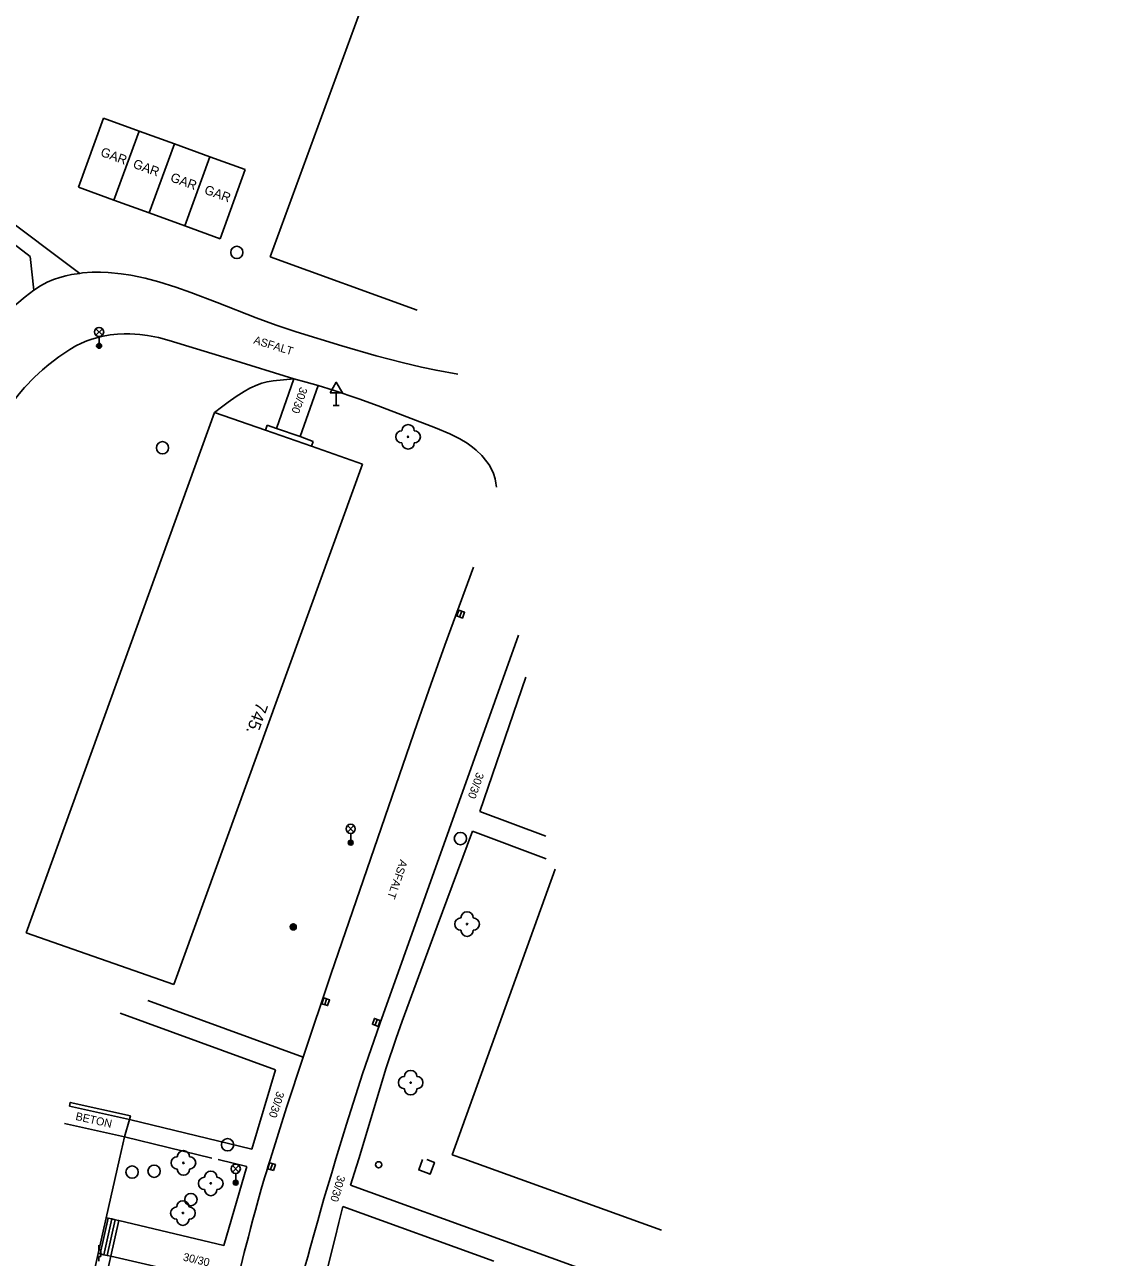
# Model space of a CAD drawing. Extents: x -539515 to -538098, y -1182060 to -1180157.
# Drawn here: x -538318 to -538229.1, y -1181057.1 to -1180956.9 of the extents above; entities that cross this region are included whole.
import ezdxf

# ---------------------------------------------------------------- set-up
doc = ezdxf.new("R2010")
doc.units = 0
for name, color, linetype in [('Vrstva 1', 7, 'Continuous'), ('Vrstva 13', 7, 'Continuous'), ('Vrstva 22', 7, 'Continuous'), ('Vrstva 24', 7, 'Continuous'), ('Vrstva 25', 7, 'Continuous'), ('Vrstva 27', 7, 'Continuous'), ('Vrstva 28', 7, 'Continuous'), ('Vrstva 33', 7, 'Continuous'), ('Vrstva 34', 7, 'Continuous'), ('Vrstva 40', 7, 'Continuous'), ('Vrstva 41', 7, 'Continuous'), ('Vrstva 47', 7, 'Continuous'), ('Vrstva 68', 7, 'Continuous'), ('Vrstva 88', 7, 'Continuous')]:
    doc.layers.add(name, color=color, linetype=linetype)

msp = doc.modelspace()

# ---------------------------------------------------------------- linework, layer by layer
at = {"layer": 'Vrstva 1'}
for p, q in [((-538287.82, -1180947.88), (-538298.02, -1180975.8)), ((-538311.56, -1180964.539), (-538313.6, -1180970.15)), ((-538308.685, -1180965.584), (-538310.725, -1180971.195)), ((-538305.81, -1180966.629), (-538307.85, -1180972.24)), ((-538302.935, -1180967.674), (-538304.975, -1180973.285)), ((-538300.06, -1180968.719), (-538302.1, -1180974.33)), ((-538298.02, -1180975.8), (-538286.1, -1180980.13)), ((-538302.55, -1180988.44), (-538317.86, -1181030.7)), ((-538290.54, -1180992.63), (-538305.85, -1181034.89)), ((-538317.86, -1181030.7), (-538305.85, -1181034.89)), ((-538314.749, -1181046.178), (-538309.87, -1181047.27)), ((-538310.271, -1181049.062), (-538309.87, -1181047.27)), ((-538282.291, -1181049.062), (-538283.24, -1181048.72)), ((-538266.259, -1181054.84), (-538282.291, -1181049.062))]:
    msp.add_line(p, q, dxfattribs=at)
for points in [[(-538311.56, -1180964.539), (-538308.685, -1180965.584)], [(-538308.685, -1180965.584), (-538305.81, -1180966.629)], [(-538305.81, -1180966.629), (-538302.935, -1180967.674)], [(-538302.935, -1180967.674), (-538300.06, -1180968.719)], [(-538313.6, -1180970.15), (-538310.725, -1180971.195)], [(-538310.725, -1180971.195), (-538307.85, -1180972.24)], [(-538307.85, -1180972.24), (-538304.975, -1180973.285)], [(-538304.975, -1180973.285), (-538302.1, -1180974.33)], [(-538302.55, -1180988.44), (-538298.414, -1180989.883)], [(-538298.414, -1180989.883), (-538294.684, -1180991.184)], [(-538294.684, -1180991.184), (-538290.54, -1180992.63)], [(-538283.24, -1181048.72), (-538274.886, -1181025.539)], [(-538311.341, -1181053.841), (-538310.271, -1181049.062)], [(-538311.991, -1181056.744), (-538311.341, -1181053.841)], [(-538315.634, -1181073.02), (-538311.991, -1181056.744)]]:
    msp.add_lwpolyline(points, dxfattribs=at)
at = {"layer": 'Vrstva 13'}
for p, q in [((-538313.504, -1180977.145), (-538322.003, -1180970.77)), ((-538322.493, -1180971.978), (-538317.52, -1180975.78)), ((-538317.52, -1180975.78), (-538317.23, -1180978.5)), ((-538297.509, -1180989.736), (-538296.1, -1180985.7)), ((-538295.587, -1180990.406), (-538294.14, -1180986.26)), ((-538298.414, -1180989.883), (-538298.27, -1180989.47)), ((-538294.684, -1180991.184), (-538294.55, -1180990.8)), ((-538277.26, -1181009.94), (-538281.01, -1181020.85)), ((-538275.64, -1181022.86), (-538281.01, -1181020.85)), ((-538281.61, -1181022.45), (-538284.46, -1181030.165)), ((-538275.614, -1181024.694), (-538281.61, -1181022.45)), ((-538284.46, -1181030.165), (-538287.31, -1181037.88)), ((-538295.35, -1181040.79), (-538307.967, -1181036.186)), ((-538297.61, -1181041.83), (-538310.227, -1181037.226)), ((-538299.529, -1181048.281), (-538297.61, -1181041.83)), ((-538288.601, -1181041.674), (-538290.844, -1181049.062)), ((-538309.87, -1181047.27), (-538309.455, -1181045.862)), ((-538309.455, -1181045.862), (-538299.529, -1181048.281)), ((-538309.87, -1181047.27), (-538302.771, -1181049)), ((-538302.262, -1181049.124), (-538299.94, -1181049.69)), ((-538299.94, -1181049.69), (-538301.8, -1181056.1)), ((-538279.247, -1181055.628), (-538291.51, -1181051.2)), ((-538311.847, -1181056.775), (-538311.198, -1181053.873)), ((-538279.867, -1181057.368), (-538292.13, -1181052.94)), ((-538311.554, -1181056.841), (-538310.905, -1181053.939)), ((-538311.261, -1181056.906), (-538310.612, -1181054.004)), ((-538310.98, -1181056.97), (-538310.32, -1181054.07)), ((-538301.8, -1181056.1), (-538310.32, -1181054.07)), ((-538292.748, -1181055.46), (-538295.047, -1181064.595)), ((-538229.137, -1181073.742), (-538279.247, -1181055.628)), ((-538310.98, -1181056.97), (-538314.599, -1181073.251)), ((-538310.98, -1181056.97), (-538302.53, -1181058.92))]:
    msp.add_line(p, q, dxfattribs=at)
for points in [[(-538296.1, -1180985.7), (-538296.94, -1180985.785), (-538297.78, -1180985.87), (-538298.278, -1180985.95), (-538298.705, -1180986.064), (-538299.071, -1180986.193), (-538299.697, -1180986.476), (-538300.152, -1180986.726), (-538300.808, -1180987.146), (-538301.433, -1180987.597), (-538301.992, -1180988.018), (-538302.55, -1180988.44)], [(-538294.55, -1180990.8), (-538295.587, -1180990.406), (-538297.509, -1180989.736), (-538298.27, -1180989.47)], [(-538287.31, -1181037.88), (-538287.801, -1181039.252), (-538288.601, -1181041.674)], [(-538290.844, -1181049.062), (-538291.185, -1181050.162), (-538291.51, -1181051.2)], [(-538311.341, -1181053.841), (-538311.198, -1181053.873), (-538310.905, -1181053.939), (-538310.612, -1181054.004), (-538310.32, -1181054.07)], [(-538292.13, -1181052.94), (-538292.446, -1181054.241), (-538292.748, -1181055.46)], [(-538311.991, -1181056.744), (-538311.847, -1181056.775), (-538311.554, -1181056.841), (-538311.261, -1181056.906), (-538310.98, -1181056.97)]]:
    msp.add_lwpolyline(points, dxfattribs=at)
at = {"layer": 'Vrstva 22'}
for centre in [(-538286.83, -1180990.42), (-538282.04, -1181029.99), (-538286.62, -1181042.87), (-538305.08, -1181049.39), (-538302.86, -1181051.05), (-538305.12, -1181053.46)]:
    msp.add_circle(centre, 0.05, dxfattribs=at)
for centre, start, end in [((-538286.83, -1180989.92), 0, 180), ((-538287.33, -1180990.42), 90, 270), ((-538286.33, -1180990.42), 270, 90), ((-538286.83, -1180990.92), 180, 0), ((-538282.54, -1181029.99), 90, 270), ((-538282.04, -1181029.49), 0, 180), ((-538281.54, -1181029.99), 270, 90), ((-538282.04, -1181030.49), 180, 0), ((-538286.62, -1181042.37), 0, 180), ((-538287.12, -1181042.87), 90, 270), ((-538286.12, -1181042.87), 270, 90), ((-538286.62, -1181043.37), 180, 0), ((-538305.58, -1181049.39), 90, 270), ((-538305.08, -1181048.89), 0, 180), ((-538304.58, -1181049.39), 270, 90), ((-538305.08, -1181049.89), 180, 0), ((-538303.36, -1181051.05), 90, 270), ((-538302.86, -1181050.55), 0, 180), ((-538302.36, -1181051.05), 270, 90), ((-538302.86, -1181051.55), 180, 0), ((-538305.12, -1181052.96), 0, 180), ((-538305.62, -1181053.46), 90, 270), ((-538304.62, -1181053.46), 270, 90), ((-538305.12, -1181053.96), 180, 0)]:
    msp.add_arc(centre, 0.5, start, end, dxfattribs=at)
at = {"layer": 'Vrstva 24'}
for p, q in [((-538311.96, -1181056.439), (-538311.96, -1181056.071)), ((-538311.777, -1181056.441), (-538311.96, -1181056.439)), ((-538311.777, -1181056.993), (-538311.777, -1181056.441)), ((-538311.96, -1181057.36), (-538311.96, -1181056.993)), ((-538311.96, -1181056.993), (-538311.777, -1181056.993))]:
    msp.add_line(p, q, dxfattribs=at)
at = {"layer": 'Vrstva 25'}
for radius in [0.25, 0.2, 0.15, 0.1, 0.05]:
    msp.add_circle((-538296.16, -1181030.22), radius, dxfattribs=at)
at = {"layer": 'Vrstva 27'}
for p, q in [((-538282.474, -1181004.585), (-538282.646, -1181005.055)), ((-538293.444, -1181036.063), (-538293.604, -1181036.537)), ((-538289.497, -1181038.214), (-538289.329, -1181037.742)), ((-538297.995, -1181049.933), (-538297.849, -1181049.455))]:
    msp.add_line(p, q, dxfattribs=at)
for points in [[(-538282.708, -1181004.499), (-538282.881, -1181004.968), (-538282.412, -1181005.141), (-538282.239, -1181004.672)], [(-538293.68, -1181035.983), (-538293.841, -1181036.456), (-538293.368, -1181036.617), (-538293.207, -1181036.144)], [(-538289.261, -1181038.297), (-538289.094, -1181037.826), (-538289.565, -1181037.659), (-538289.732, -1181038.13)], [(-538297.756, -1181050.006), (-538297.61, -1181049.528), (-538298.088, -1181049.382), (-538298.234, -1181049.86)]]:
    msp.add_lwpolyline(points, close=True, dxfattribs=at)
for centre in [(-538300.74, -1180975.44), (-538306.779, -1180991.307), (-538282.583, -1181023.046), (-538301.49, -1181047.91), (-538309.25, -1181050.13), (-538307.46, -1181050.06), (-538304.47, -1181052.37)]:
    msp.add_circle(centre, 0.5, dxfattribs=at)
at = {"layer": 'Vrstva 28'}
msp.add_circle((-538289.22, -1181049.54), 0.25, dxfattribs=at)
at = {"layer": 'Vrstva 33'}
for p, q in [((-538312.195, -1180982.17), (-538311.665, -1180981.64)), ((-538312.195, -1180981.64), (-538311.665, -1180982.17)), ((-538311.93, -1180982.28), (-538311.93, -1180983.03)), ((-538291.755, -1181022.52), (-538291.225, -1181021.99)), ((-538291.755, -1181021.99), (-538291.225, -1181022.52)), ((-538291.49, -1181022.63), (-538291.49, -1181023.38)), ((-538301.095, -1181050.13), (-538300.565, -1181049.6)), ((-538301.095, -1181049.6), (-538300.565, -1181050.13)), ((-538300.83, -1181050.24), (-538300.83, -1181050.99))]:
    msp.add_line(p, q, dxfattribs=at)
for centre, radius in [((-538311.93, -1180981.905), 0.375), ((-538311.93, -1180983.03), 0.2), ((-538311.93, -1180983.03), 0.145), ((-538311.93, -1180983.03), 0.0876), ((-538291.49, -1181022.255), 0.375), ((-538291.49, -1181023.38), 0.2), ((-538291.49, -1181023.38), 0.145), ((-538291.49, -1181023.38), 0.0876), ((-538300.83, -1181049.865), 0.375), ((-538300.83, -1181050.99), 0.2), ((-538300.83, -1181050.99), 0.145), ((-538300.83, -1181050.99), 0.0876)]:
    msp.add_circle(centre, radius, dxfattribs=at)
at = {"layer": 'Vrstva 34'}
for p, q in [((-538292.665, -1180986.853), (-538292.665, -1180987.871)), ((-538292.915, -1180987.871), (-538292.415, -1180987.871))]:
    msp.add_line(p, q, dxfattribs=at)
msp.add_lwpolyline([(-538293.165, -1180986.853), (-538292.165, -1180986.853), (-538292.665, -1180985.987)], close=True, dxfattribs=at)
at = {"layer": 'Vrstva 68'}
msp.add_line((-538314.334, -1181044.77), (-538309.455, -1181045.862), dxfattribs=at)
msp.add_lwpolyline([(-538314.334, -1181044.77), (-538314.269, -1181044.478), (-538309.39, -1181045.57), (-538309.455, -1181045.862)], dxfattribs=at)
at = {"layer": 'Vrstva 88'}
for p, q in [((-538306.24, -1180982.59), (-538301.17, -1180984.145)), ((-538301.17, -1180984.145), (-538296.1, -1180985.7)), ((-538281.507, -1181000.995), (-538283.835, -1181007.341)), ((-538283.495, -1181022.298), (-538277.85, -1181006.52)), ((-538286.1, -1181013.71), (-538290.759, -1181027.237)), ((-538289.13, -1181038.08), (-538283.495, -1181022.298)), ((-538290.759, -1181027.237), (-538293.074, -1181034.007)), ((-538293.074, -1181034.007), (-538295.35, -1181040.79)), ((-538289.839, -1181040.112), (-538289.13, -1181038.08))]:
    msp.add_line(p, q, dxfattribs=at)
for points in [[(-538321.875, -1180983.069), (-538321.379, -1180982.423), (-538320.587, -1180981.494), (-538320.167, -1180981.05), (-538319.73, -1180980.62), (-538319.17, -1180980.114), (-538318.6, -1180979.62), (-538317.933, -1180979.046), (-538317.591, -1180978.768), (-538317.23, -1180978.5), (-538316.681, -1180978.15), (-538316.143, -1180977.871), (-538315.62, -1180977.65), (-538315.115, -1180977.477), (-538314.631, -1180977.343), (-538314.17, -1180977.243)], [(-538314.17, -1180977.243), (-538313.504, -1180977.145), (-538313.286, -1180977.113)], [(-538313.286, -1180977.113), (-538312.499, -1180977.058), (-538311.805, -1180977.052), (-538311.196, -1180977.076), (-538310.132, -1180977.176), (-538309.344, -1180977.296), (-538308.188, -1180977.534), (-538307.08, -1180977.83), (-538305.682, -1180978.275), (-538304.466, -1180978.704)], [(-538304.466, -1180978.704), (-538302.349, -1180979.512), (-538299.166, -1180980.763), (-538297.558, -1180981.357), (-538295.93, -1180981.9)], [(-538313.819, -1180983.042), (-538313.361, -1180982.815), (-538312.925, -1180982.632)], [(-538312.925, -1180982.632), (-538312.512, -1180982.484), (-538311.73, -1180982.268), (-538311.037, -1180982.141), (-538310.429, -1180982.074), (-538309.895, -1180982.049), (-538309.428, -1180982.05), (-538308.615, -1180982.102), (-538308.01, -1180982.18), (-538307.115, -1180982.354), (-538306.24, -1180982.59)], [(-538295.93, -1180981.9), (-538292.216, -1180983.038), (-538289.416, -1180983.84), (-538287.312, -1180984.389)], [(-538320.519, -1180989.964), (-538319.931, -1180989.011), (-538319.385, -1180988.201), (-538318.878, -1180987.513), (-538318.41, -1180986.926), (-538317.98, -1180986.426), (-538317.177, -1180985.582), (-538316.527, -1180984.977), (-538316.011, -1180984.54), (-538315.187, -1180983.912), (-538314.3, -1180983.32), (-538313.819, -1180983.042)], [(-538287.312, -1180984.389), (-538285.734, -1180984.76), (-538284.551, -1180985.012), (-538282.778, -1180985.34)], [(-538296.1, -1180985.7), (-538295.12, -1180985.98), (-538294.14, -1180986.26), (-538292.927, -1180986.624), (-538290.827, -1180987.325), (-538289.266, -1180987.892), (-538286.934, -1180988.786)], [(-538286.934, -1180988.786), (-538284.6, -1180989.7), (-538283.45, -1180990.175), (-538282.624, -1180990.585), (-538282.03, -1180990.945), (-538281.602, -1180991.255), (-538281.291, -1180991.513), (-538280.844, -1180991.949), (-538280.42, -1180992.45), (-538280.245, -1180992.698), (-538280.103, -1180992.938), (-538279.893, -1180993.401), (-538279.765, -1180993.818), (-538279.692, -1180994.189), (-538279.656, -1180994.517)], [(-538283.835, -1181007.341), (-538284.984, -1181010.521), (-538286.1, -1181013.71)], [(-538295.35, -1181040.79), (-538296.694, -1181044.889), (-538298.019, -1181049.062)], [(-538292.692, -1181049.062), (-538291.833, -1181046.255), (-538290.523, -1181042.153), (-538289.839, -1181040.112)], [(-538298.019, -1181049.062), (-538298.114, -1181049.372), (-538298.19, -1181049.62), (-538298.34, -1181050.115), (-538298.483, -1181050.595), (-538298.754, -1181051.526), (-538299.001, -1181052.402), (-538299.228, -1181053.224), (-538299.436, -1181053.995), (-538299.629, -1181054.72), (-538299.806, -1181055.4), (-538300.133, -1181056.677), (-538300.414, -1181057.795)], [(-538294.439, -1181055.03), (-538294.173, -1181054.086), (-538293.97, -1181053.378), (-538293.663, -1181052.318), (-538293.35, -1181051.26), (-538293.031, -1181050.192), (-538292.692, -1181049.062)], [(-538285.672, -1181049.124), (-538285.97, -1181049.951), (-538285.029, -1181050.29), (-538284.69, -1181049.349), (-538285.315, -1181049.124)], [(-538296.787, -1181064.071), (-538296.591, -1181063.265), (-538296.405, -1181062.51), (-538296.052, -1181061.096), (-538295.736, -1181059.86), (-538295.455, -1181058.78), (-538295.205, -1181057.837), (-538294.983, -1181057.012), (-538294.787, -1181056.291), (-538294.439, -1181055.03)]]:
    msp.add_lwpolyline(points, dxfattribs=at)

# ---------------------------------------------------------------- texts
at = {"layer": 'Vrstva 40'}
for s, rotation, p in [('ASFALT', 342.9489, (-538299.429, -1180982.831)), ('30/30', 250.75549, (-538295.6, -1180986.329)), ('30/30', 250.32752, (-538281.257, -1181017.613)), ('ASFALT', 251.07615, (-538287.47, -1181024.706)), ('30/30', 251.88864, (-538297.483, -1181043.522)), ('BETON', 347.38418, (-538313.885, -1181045.889)), ('30/30', 253.40224, (-538292.54, -1181050.344)), ('30/30', 347.00191, (-538305.154, -1181057.313))]:
    msp.add_text(s, height=0.65, rotation=rotation, dxfattribs=at).set_placement(p)
at = {"layer": 'Vrstva 41'}
for p in [(-538311.873, -1180967.585), (-538309.241, -1180968.542), (-538306.2, -1180969.647), (-538303.442, -1180970.65)]:
    msp.add_text('GAR', height=0.75, rotation=340.02489, dxfattribs=at).set_placement(p)
at = {"layer": 'Vrstva 47'}
msp.add_text('745.', height=1, rotation=250.08551, dxfattribs=at).set_placement((-538299.12, -1181011.91))

doc.saveas('drawing.dxf')
